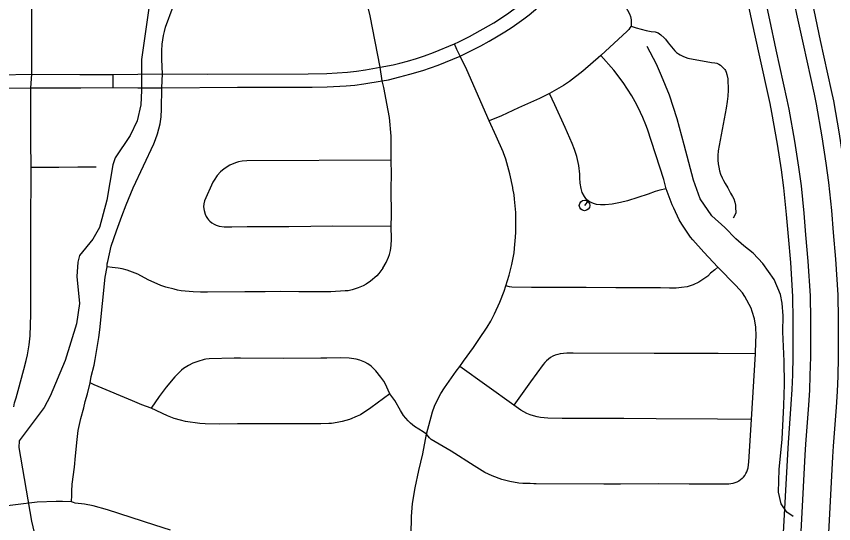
# Model space of a CAD drawing. Extents: x -19 to 366, y -4 to 359.
# Drawn here: x 147.741 to 148.476, y 192.955 to 193.41 of the extents above; entities that cross this region are included whole.
import ezdxf

# ---------------------------------------------------------------- set-up
doc = ezdxf.new("R2010")
doc.units = 0
for name, color, linetype in [('R_Exist Surface Annot', 7, 'Continuous'), ('R_Striping', 7, 'Continuous'), ('R_Temp Easement', 7, 'Continuous'), ('Sheet Fence', 7, 'Continuous')]:
    doc.layers.add(name, color=color, linetype=linetype)

msp = doc.modelspace()

# ---------------------------------------------------------------- linework, layer by layer
at = {"layer": 'R_Exist Surface Annot'}
for points in [[(148.49138, 193.02327), (148.49393, 193.05829), (148.49485, 193.07246), (148.49538, 193.08667), (148.49574, 193.10401), (148.49586, 193.12129), (148.49576, 193.13841), (148.49548, 193.16088), (148.49342, 193.1934), (148.49138, 193.21746), (148.48967, 193.2375), (148.48708, 193.26312), (148.48463, 193.28072), (148.48087, 193.30488), (148.47569, 193.33434), (148.47387, 193.34375), (148.46392, 193.3888), (148.45811, 193.41579), (148.45197, 193.4443), (148.45175, 193.44555), (148.44443, 193.47837), (148.43534, 193.51502), (148.41947, 193.58703)], [(148.45077, 193.02623), (148.45331, 193.06109), (148.45418, 193.07454), (148.45468, 193.08785), (148.45503, 193.10457), (148.45514, 193.12131), (148.45504, 193.13804), (148.45478, 193.15934), (148.45281, 193.19039), (148.4508, 193.21401), (148.44913, 193.23373), (148.44665, 193.25826), (148.44434, 193.27477), (148.44069, 193.29822), (148.43565, 193.32694), (148.43399, 193.33548), (148.42414, 193.38012), (148.4183, 193.40722), (148.41201, 193.43644), (148.41182, 193.43754), (148.40479, 193.46904), (148.39569, 193.50573), (148.37961, 193.57869)], [(148.40371, 193.58373), (148.41966, 193.51134), (148.42876, 193.47468), (148.43596, 193.44238), (148.43617, 193.44119), (148.44237, 193.4124), (148.44819, 193.38537), (148.4581, 193.34048), (148.45986, 193.33141), (148.46498, 193.30225), (148.4687, 193.27837), (148.4711, 193.2612), (148.47364, 193.23601), (148.47534, 193.21609), (148.47737, 193.19221), (148.47939, 193.16027), (148.47966, 193.13827), (148.47976, 193.1213), (148.47965, 193.10423), (148.47929, 193.08713), (148.47877, 193.07328), (148.47787, 193.0594), (148.47533, 193.02444)], [(148.36386, 193.57539), (148.38001, 193.50206), (148.38912, 193.46535), (148.39603, 193.43437), (148.39622, 193.43333), (148.40257, 193.40383), (148.40841, 193.37669), (148.41823, 193.3322), (148.41982, 193.32401), (148.42481, 193.29559), (148.42842, 193.27242), (148.43066, 193.25634), (148.4331, 193.23224), (148.43476, 193.21264), (148.43676, 193.1892), (148.43869, 193.15874), (148.43894, 193.1379), (148.43904, 193.12131), (148.43893, 193.10479), (148.43859, 193.08831), (148.4381, 193.07536), (148.43725, 193.0622), (148.43472, 193.0274)], [(148.43472, 193.0274), (148.43406, 193.01714), (148.42824, 192.90838), (148.4281, 192.90435), (148.42462, 192.85374), (148.42099, 192.79885), (148.41822, 192.74008), (148.4164, 192.70163)], [(148.43248, 192.70087), (148.4343, 192.73932), (148.43706, 192.79794), (148.44068, 192.85266), (148.44418, 192.90351), (148.44432, 192.90766), (148.45013, 193.0162), (148.45077, 193.02623)], [(148.47533, 193.02444), (148.47471, 193.01476), (148.46892, 192.90657), (148.46877, 192.90224), (148.46525, 192.851), (148.46164, 192.79655), (148.4589, 192.73816), (148.45707, 192.6997)]]:
    msp.add_lwpolyline(points, dxfattribs=at)
at = {"layer": 'R_Striping'}
for points in [[(147.75492, 193.35854), (147.75484, 193.40165), (147.75432, 193.47838), (147.75415, 193.48566), (147.75329, 193.49373), (147.75313, 193.53307)], [(148.13488, 193.38551), (148.13884, 193.3876), (148.14835, 193.39222), (148.17015, 193.40438), (148.17723, 193.40897), (148.18362, 193.41335), (148.19752, 193.42366), (148.2039, 193.42884), (148.21083, 193.43478), (148.21613, 193.4395), (148.22472, 193.44762), (148.23676, 193.45998), (148.24666, 193.47108), (148.25201, 193.47684)], [(148.14004, 193.37449), (148.15845, 193.38385), (148.16593, 193.38794), (148.1727, 193.39189), (148.18012, 193.39648), (148.1866, 193.40074), (148.19727, 193.40824), (148.20202, 193.41178), (148.21357, 193.42148), (148.22079, 193.42716), (148.22471, 193.43081), (148.23084, 193.43699), (148.24433, 193.45104), (148.26034, 193.46839)], [(148.26034, 193.46839), (148.26531, 193.46223), (148.26618, 193.46069), (148.29213, 193.41263), (148.29313, 193.41017), (148.29369, 193.40732), (148.2938, 193.40518), (148.29353, 193.40152)], [(147.8723, 193.3586), (147.87184, 193.37147), (147.87182, 193.37933), (147.87221, 193.38533), (147.87323, 193.39303), (147.87409, 193.39684), (147.87521, 193.40049), (147.88209, 193.41907), (147.88457, 193.42659)], [(148.06796, 193.36456), (148.05904, 193.41087), (148.0571, 193.41957), (148.05574, 193.42454)], [(148.29353, 193.40152), (148.29259, 193.3999), (148.29147, 193.3984), (148.29016, 193.39705), (148.26647, 193.3751)], [(148.29353, 193.40152), (148.29824, 193.40001), (148.30706, 193.39754), (148.31172, 193.39671), (148.3151, 193.39642), (148.31789, 193.39568), (148.32048, 193.39376), (148.32328, 193.39115), (148.32451, 193.38977), (148.32702, 193.38642), (148.33294, 193.37934), (148.33443, 193.37794), (148.33608, 193.37672), (148.33784, 193.3757), (148.34, 193.37454), (148.34228, 193.3736), (148.34462, 193.37289), (148.36575, 193.36903), (148.36884, 193.36867), (148.37055, 193.36825), (148.3724, 193.36748), (148.37409, 193.36638), (148.37778, 193.3627), (148.37854, 193.36175), (148.37918, 193.3601), (148.37976, 193.35807), (148.38047, 193.35409), (148.38091, 193.34414), (148.38062, 193.33877), (148.38009, 193.33383), (148.37913, 193.32777), (148.37201, 193.28951), (148.37164, 193.28533), (148.37155, 193.28114), (148.37186, 193.27796), (148.37238, 193.27482), (148.37311, 193.27172), (148.37406, 193.26867), (148.37546, 193.26519), (148.37674, 193.26286), (148.37801, 193.26011), (148.38052, 193.25619), (148.38303, 193.25147), (148.38486, 193.24867), (148.386, 193.2464), (148.38681, 193.24359), (148.38749, 193.24081), (148.38744, 193.23926), (148.3877, 193.23363), (148.38547, 193.22917)], [(148.06796, 193.36456), (148.07971, 193.36692), (148.08578, 193.36834), (148.09268, 193.37019), (148.10064, 193.37258), (148.10794, 193.37497), (148.11609, 193.37793), (148.13488, 193.38551)], [(148.14004, 193.37449), (148.13694, 193.38063), (148.13488, 193.38551)], [(148.06998, 193.35237), (148.07564, 193.35347), (148.08586, 193.35591), (148.09463, 193.35833), (148.10641, 193.36182), (148.1201, 193.36651), (148.14004, 193.37449)], [(148.1661, 193.31652), (148.14597, 193.36239), (148.14004, 193.37449)], [(148.26647, 193.3751), (148.25017, 193.36107), (148.23834, 193.35194), (148.23279, 193.34822), (148.22032, 193.34094)], [(148.32514, 193.25552), (148.32309, 193.26374), (148.30826, 193.30903), (148.30679, 193.31295), (148.30404, 193.31956), (148.29991, 193.32854), (148.29727, 193.33361), (148.29412, 193.33909), (148.28659, 193.35102), (148.27821, 193.36197), (148.26647, 193.3751)], [(147.8723, 193.3586), (147.91297, 193.35853), (148.00331, 193.35874), (148.0201, 193.35896), (148.0387, 193.36021), (148.04682, 193.36113), (148.05488, 193.36234), (148.06796, 193.36456)], [(148.06998, 193.35237), (148.06796, 193.36456)], [(147.66528, 193.35779), (147.69635, 193.35775), (147.72576, 193.35795), (147.75492, 193.35854)], [(147.75416, 193.34623), (147.75492, 193.35854)], [(147.75492, 193.35854), (147.79806, 193.35812), (147.8281, 193.35808)], [(147.8281, 193.35808), (147.8723, 193.3586)], [(147.82814, 193.34646), (147.8281, 193.35808)], [(147.87184, 193.34626), (147.8723, 193.3586)], [(147.87184, 193.34626), (147.93971, 193.34661), (148.00694, 193.34672), (148.02051, 193.34696), (148.03746, 193.34786), (148.04544, 193.34865), (148.05339, 193.34969), (148.06998, 193.35237)], [(148.07804, 193.28116), (148.07789, 193.30283), (148.07639, 193.31947), (148.07538, 193.32575), (148.07132, 193.34651), (148.06998, 193.35237)], [(147.66564, 193.34576), (147.70053, 193.34564), (147.72393, 193.34573), (147.75416, 193.34623)], [(147.75452, 193.27473), (147.75415, 193.29824), (147.75401, 193.32258), (147.75416, 193.34623)], [(147.75416, 193.34623), (147.7921, 193.34605), (147.79902, 193.34613), (147.82814, 193.34646)], [(147.82264, 193.18528), (147.82284, 193.18817), (147.82317, 193.19025), (147.82627, 193.20391), (147.83097, 193.21773), (147.83584, 193.23084), (147.83972, 193.24105), (147.84609, 193.25627), (147.86459, 193.29589), (147.86611, 193.29962), (147.8678, 193.30469), (147.87026, 193.31372), (147.87125, 193.3201), (147.87166, 193.32697), (147.87184, 193.34626)], [(147.82814, 193.34646), (147.85024, 193.34626), (147.87184, 193.34626)], [(148.22032, 193.34094), (148.21142, 193.33656), (148.1924, 193.32807), (148.17703, 193.32095), (148.1661, 193.31652)], [(148.25517, 193.24458), (148.25355, 193.24595), (148.2516, 193.24857), (148.24969, 193.25222), (148.24859, 193.25577), (148.24785, 193.26057), (148.24757, 193.26517), (148.24756, 193.26864), (148.24662, 193.27643), (148.24472, 193.28441), (148.24275, 193.29082), (148.24068, 193.29601), (148.2342, 193.31066), (148.22514, 193.33079), (148.22032, 193.34094)], [(148.18113, 193.16824), (148.18413, 193.17777), (148.18635, 193.1875), (148.18838, 193.19809), (148.18919, 193.20578), (148.18949, 193.20848), (148.19006, 193.21634), (148.19009, 193.22402), (148.18986, 193.23411), (148.18895, 193.24617), (148.18846, 193.25008), (148.18744, 193.25571), (148.18724, 193.25666), (148.1846, 193.26893), (148.18286, 193.27556), (148.18087, 193.28213), (148.17897, 193.28766), (148.17864, 193.28861), (148.17238, 193.30288), (148.1661, 193.31652)], [(148.07804, 193.28116), (147.9482, 193.28059), (147.94413, 193.28026), (147.9406, 193.27956), (147.93809, 193.27874), (147.93299, 193.27658), (147.92779, 193.27333), (147.92443, 193.27064), (147.92166, 193.26753), (147.9188, 193.26328), (147.91769, 193.26152), (147.91014, 193.24478), (147.90947, 193.24201), (147.90934, 193.23922), (147.90974, 193.23596), (147.91086, 193.23259), (147.9117, 193.23064), (147.91278, 193.22886), (147.91386, 193.22753), (147.9151, 193.22633), (147.91687, 193.22498), (147.91873, 193.22379), (147.92063, 193.22282), (147.92343, 193.22198), (147.92792, 193.22136), (147.93465, 193.22139), (147.94852, 193.22159), (147.98596, 193.22165), (148.02542, 193.22228), (148.07787, 193.222)], [(148.07787, 193.222), (148.07819, 193.23179), (148.0781, 193.25538), (148.07827, 193.26858), (148.07804, 193.28116)], [(147.73874, 193.05979), (147.73951, 193.06328), (147.74094, 193.06773), (147.74278, 193.07434), (147.74788, 193.09313), (147.74995, 193.10138), (147.75101, 193.10631), (147.75257, 193.1154), (147.75353, 193.12344), (147.75402, 193.14283), (147.75401, 193.14389), (147.75396, 193.1653), (147.7541, 193.21122), (147.75415, 193.21894), (147.75452, 193.27473)], [(147.81266, 193.27476), (147.79632, 193.27497), (147.77929, 193.27469), (147.75452, 193.27473)], [(148.32514, 193.25552), (148.31947, 193.25421), (148.31531, 193.25306), (148.30904, 193.25074), (148.29041, 193.24474), (148.2842, 193.2432), (148.27672, 193.24168), (148.2702, 193.24119), (148.26624, 193.24118), (148.26256, 193.24147), (148.26082, 193.24185), (148.25824, 193.24274), (148.25517, 193.24458)], [(148.37158, 193.18517), (148.35899, 193.19853), (148.34897, 193.20965), (148.34702, 193.21206), (148.34146, 193.22), (148.33912, 193.22379), (148.33696, 193.22769), (148.33191, 193.23808), (148.33059, 193.24117), (148.32514, 193.25552)], [(148.25517, 193.24458), (148.25174, 193.24049)], [(148.0704, 193.1841), (148.07342, 193.18925), (148.07555, 193.19402), (148.07645, 193.19658), (148.07732, 193.19994), (148.07796, 193.20451), (148.07829, 193.21019), (148.07787, 193.222)], [(147.80728, 193.08135), (147.80832, 193.08677), (147.811, 193.09693), (147.81205, 193.10215), (147.81525, 193.12191), (147.81609, 193.12869), (147.82094, 193.17618), (147.82264, 193.18528)], [(148.0704, 193.1841), (148.06676, 193.17932), (148.06499, 193.17738), (148.05924, 193.17262), (148.05546, 193.16984), (148.05269, 193.16829), (148.04831, 193.16658), (148.04303, 193.16486), (148.03918, 193.16395), (148.03667, 193.1637), (148.02376, 193.16306), (148.01874, 193.16299), (148.01032, 193.16285), (147.99506, 193.16284), (147.97878, 193.16312), (147.96475, 193.16291), (147.95243, 193.16301), (147.94646, 193.16306), (147.91291, 193.16272), (147.9067, 193.16276), (147.89994, 193.16302), (147.88912, 193.16389), (147.88603, 193.16434), (147.88278, 193.16532), (147.87531, 193.16712), (147.87081, 193.16854), (147.85963, 193.17361), (147.85023, 193.17886), (147.84053, 193.18244), (147.83609, 193.18366), (147.83257, 193.18429), (147.82715, 193.18493), (147.82264, 193.18528)], [(148.37158, 193.18517), (148.36882, 193.18262), (148.36512, 193.17956), (148.36247, 193.17697), (148.35435, 193.1715), (148.34928, 193.16913), (148.34773, 193.16862), (148.34581, 193.16798), (148.34388, 193.16747), (148.33886, 193.16671), (148.33418, 193.16636), (148.32826, 193.16624), (148.31992, 193.16652), (148.31367, 193.16655), (148.30123, 193.16654), (148.28001, 193.16653), (148.25312, 193.16674), (148.20415, 193.1667), (148.18635, 193.16708), (148.18421, 193.16739), (148.18113, 193.16824)], [(148.40551, 193.10726), (148.40582, 193.11819), (148.40614, 193.12349), (148.40569, 193.13123), (148.4044, 193.13883), (148.40245, 193.14536), (148.40139, 193.14823), (148.39585, 193.15867), (148.39364, 193.16194), (148.38771, 193.16851), (148.37158, 193.18517)], [(148.13981, 193.09574), (148.14303, 193.10064), (148.1519, 193.11282), (148.15685, 193.12015), (148.16433, 193.1313), (148.16748, 193.1367), (148.17094, 193.14314), (148.17566, 193.15376), (148.17954, 193.1634), (148.18113, 193.16824)], [(148.40551, 193.10726), (148.37199, 193.10756), (148.36872, 193.10756), (148.31427, 193.10769), (148.24153, 193.10786), (148.23589, 193.10798), (148.22992, 193.10731), (148.22766, 193.10677), (148.22546, 193.10601), (148.22333, 193.10506), (148.2213, 193.10391), (148.2194, 193.10258), (148.21762, 193.10107), (148.21601, 193.09941), (148.21453, 193.0976), (148.20313, 193.08206), (148.18832, 193.06104)], [(148.4018, 193.04843), (148.40551, 193.10726)], [(148.07676, 193.07139), (148.07246, 193.0806), (148.07133, 193.08273), (148.06878, 193.08643), (148.06428, 193.09197), (148.05987, 193.09615), (148.05689, 193.0983), (148.05422, 193.09971), (148.04988, 193.10153), (148.04637, 193.10246), (148.04014, 193.10334), (148.03243, 193.10361), (148.02012, 193.10348), (148.01468, 193.10343), (147.98146, 193.10309), (147.94257, 193.10322), (147.93693, 193.10324), (147.91425, 193.10272), (147.91126, 193.10246), (147.90982, 193.10218), (147.90414, 193.10048), (147.89955, 193.09883), (147.89575, 193.09679), (147.89126, 193.09394), (147.8895, 193.09263), (147.88637, 193.08963), (147.88343, 193.08654), (147.87561, 193.07718), (147.86939, 193.06886), (147.86218, 193.05834)], [(148.10985, 193.03499), (148.11521, 193.05528), (148.11694, 193.06017), (148.11947, 193.06581), (148.12256, 193.07161), (148.12586, 193.07683), (148.13632, 193.09155), (148.13981, 193.09574)], [(148.18832, 193.06104), (148.13981, 193.09574)], [(147.7907, 192.97438), (147.79102, 192.98044), (147.7908, 192.98231), (147.79082, 192.98383), (147.79134, 192.99021), (147.79328, 193.00541), (147.79409, 193.01551), (147.79569, 193.03023), (147.79672, 193.03838), (147.79905, 193.04908), (147.8016, 193.05881), (147.80284, 193.06432), (147.80487, 193.07136), (147.80728, 193.08135)], [(147.86218, 193.05834), (147.8537, 193.06138), (147.84554, 193.06501), (147.81446, 193.07783), (147.8111, 193.07935), (147.80728, 193.08135)], [(148.07676, 193.07139), (148.05969, 193.05864), (148.0503, 193.05258), (148.04753, 193.05115), (148.04037, 193.0483), (148.034, 193.04654), (148.0293, 193.0455), (148.02427, 193.04478), (148.02198, 193.0446), (148.01467, 193.04438), (148.01097, 193.04437), (147.94476, 193.04433), (147.93983, 193.04433), (147.92326, 193.04414), (147.91086, 193.04442), (147.90586, 193.04469), (147.89301, 193.04654), (147.88867, 193.04755), (147.88301, 193.04912), (147.8768, 193.05153), (147.86218, 193.05834)], [(148.10985, 193.03499), (148.10665, 193.03734), (148.09888, 193.04214), (148.09541, 193.04488), (148.09312, 193.04707), (148.09099, 193.04944), (148.08905, 193.05196), (148.08628, 193.05643), (148.08113, 193.06546), (148.07676, 193.07139)], [(148.4018, 193.04843), (148.37136, 193.04863), (148.31602, 193.04899), (148.28701, 193.04918), (148.23168, 193.04912), (148.21867, 193.04946), (148.21547, 193.04966), (148.21228, 193.05006), (148.20914, 193.05067), (148.20603, 193.0515), (148.20299, 193.05253), (148.20004, 193.05376), (148.19716, 193.05518), (148.19439, 193.05679), (148.18832, 193.06104)], [(148.3933, 192.99528), (148.39461, 192.99663), (148.39577, 192.99812), (148.39677, 192.99972), (148.39759, 193.0014), (148.39825, 193.00317), (148.39874, 193.005), (148.39937, 193.01028), (148.4018, 193.04843)], [(148.09389, 192.90992), (148.09477, 192.92017), (148.09581, 192.94465), (148.09631, 192.96117), (148.09719, 192.97297), (148.09954, 192.98685), (148.10277, 193.00247), (148.10634, 193.01759), (148.10985, 193.03499)], [(148.3933, 192.99528), (148.39187, 192.99406), (148.39032, 192.99299), (148.38864, 192.99208), (148.38693, 192.99136), (148.38512, 192.99081), (148.38329, 192.99045), (148.3814, 192.99028), (148.37584, 192.99006), (148.34587, 192.99022), (148.3178, 192.99036), (148.28413, 192.9903), (148.26923, 192.99034), (148.20831, 192.99054), (148.20629, 192.99055), (148.2029, 192.99066), (148.19636, 192.99087), (148.19275, 192.99123), (148.18468, 192.99269), (148.17757, 192.99447), (148.16871, 192.99769), (148.16222, 193.00083), (148.15247, 193.00675), (148.13188, 193.01982), (148.11404, 193.03039), (148.11236, 193.0318), (148.10985, 193.03499)], [(147.7907, 192.97438), (147.78264, 192.97475), (147.77688, 192.97475), (147.75988, 192.97404), (147.7204, 192.96929)], [(147.87962, 192.94878), (147.86551, 192.9535), (147.82296, 192.9673), (147.81017, 192.97061), (147.80242, 192.97211), (147.79405, 192.97326), (147.7925, 192.97367), (147.7907, 192.97438)]]:
    msp.add_lwpolyline(points, dxfattribs=at)
msp.add_circle((148.25174, 193.24049), 0.00473, dxfattribs=at)
at = {"layer": 'R_Temp Easement'}
for points in [[(147.86059, 193.41992), (147.85362, 193.3715), (147.85368, 193.34381), (147.85284, 193.33091), (147.84975, 193.31647), (147.84342, 193.30333), (147.82996, 193.28331), (147.82774, 193.27703), (147.82252, 193.24531), (147.81592, 193.22079), (147.80976, 193.21012), (147.79795, 193.19561), (147.7963, 193.18953), (147.79546, 193.17681), (147.79795, 193.15256), (147.79508, 193.13433), (147.78494, 193.10124), (147.77139, 193.06927), (147.76599, 193.05917), (147.74351, 193.02921), (147.74338, 193.02314), (147.75476, 192.95685)], [(148.43924, 192.96115), (148.4337, 192.96513), (148.42856, 192.97259), (148.42599, 192.98316), (148.42655, 193.0035), (148.42937, 193.03074), (148.43079, 193.0608), (148.43139, 193.08), (148.43118, 193.1007), (148.42987, 193.12688), (148.4304, 193.14152), (148.42932, 193.15289), (148.42796, 193.16045), (148.42208, 193.17416), (148.412, 193.1885), (148.40321, 193.19757), (148.39487, 193.20436), (148.38768, 193.21062), (148.37773, 193.2206), (148.36605, 193.23111), (148.35576, 193.2464), (148.34978, 193.26333), (148.34131, 193.29482), (148.33496, 193.3182), (148.32809, 193.33966), (148.32096, 193.35694), (148.31631, 193.36726), (148.30808, 193.38337)], [(147.75476, 192.95685), (147.7583, 192.94171)]]:
    msp.add_lwpolyline(points, dxfattribs=at)
at = {"layer": 'Sheet Fence'}
for points in [[(154.11585, 1.87092), (153.9063, 10.48743), (153.69602, 19.10409), (153.48501, 27.72087), (153.27327, 36.3378), (153.0608, 44.95486), (152.84759, 53.57206), (152.63366, 62.1894), (152.419, 70.80688), (152.20362, 79.42449), (151.98751, 88.04225), (151.77068, 96.66014), (151.55312, 105.27817), (151.33484, 113.89634), (151.11584, 122.51465), (150.89612, 131.13311), (150.67568, 139.7517), (150.45452, 148.37043), (150.23264, 156.98931), (150.01005, 165.60832), (149.78674, 174.22748), (149.56272, 182.84677), (149.33799, 191.46621), (149.11254, 200.0858), (148.88638, 208.70552), (148.65952, 217.32539), (148.43194, 225.9454), (148.20366, 234.56555), (147.97466, 243.18584), (147.74497, 251.80628), (147.51457, 260.42687), (147.28346, 269.04759), (147.05165, 277.66846), (146.81914, 286.28948), (146.58593, 294.91064), (146.35202, 303.53194), (146.11742, 312.15339), (145.88211, 320.77499), (145.64611, 329.39673), (145.40941, 338.01861), (145.17202, 346.64065)], [(0, 189.51617), (7.11214, 189.52059), (14.22427, 189.53386), (21.33637, 189.55597), (28.44845, 189.58693), (35.56048, 189.62672), (42.67245, 189.67537), (49.78436, 189.73285), (56.89619, 189.79918), (64.00793, 189.87436), (71.11958, 189.95838), (78.23111, 190.05124), (85.34253, 190.15294), (92.45381, 190.26349), (99.56495, 190.38288), (106.67593, 190.51112), (113.78675, 190.6482), (120.89739, 190.79412), (128.00785, 190.94888), (135.11811, 191.11248), (142.22816, 191.28493), (149.33799, 191.46621), (156.44759, 191.65634), (163.55694, 191.85531), (170.66605, 192.06312), (177.77489, 192.27977), (184.88345, 192.50526), (191.99173, 192.73959), (199.09971, 192.98276), (206.20739, 193.23477), (213.31474, 193.49561), (220.42177, 193.7653), (227.52845, 194.04382), (234.63479, 194.33118), (241.74076, 194.62738), (248.84635, 194.93241), (255.95157, 195.24628), (263.05638, 195.56898), (270.16079, 195.90052), (277.26478, 196.24089), (284.36834, 196.5901), (291.47147, 196.94814), (298.57414, 197.31501), (305.67635, 197.69072), (312.77809, 198.07525), (319.87934, 198.46862), (326.9801, 198.87082), (334.08035, 199.28185), (341.18009, 199.7017)]]:
    msp.add_spline(points, degree=3, dxfattribs=at)

doc.saveas('drawing.dxf')
